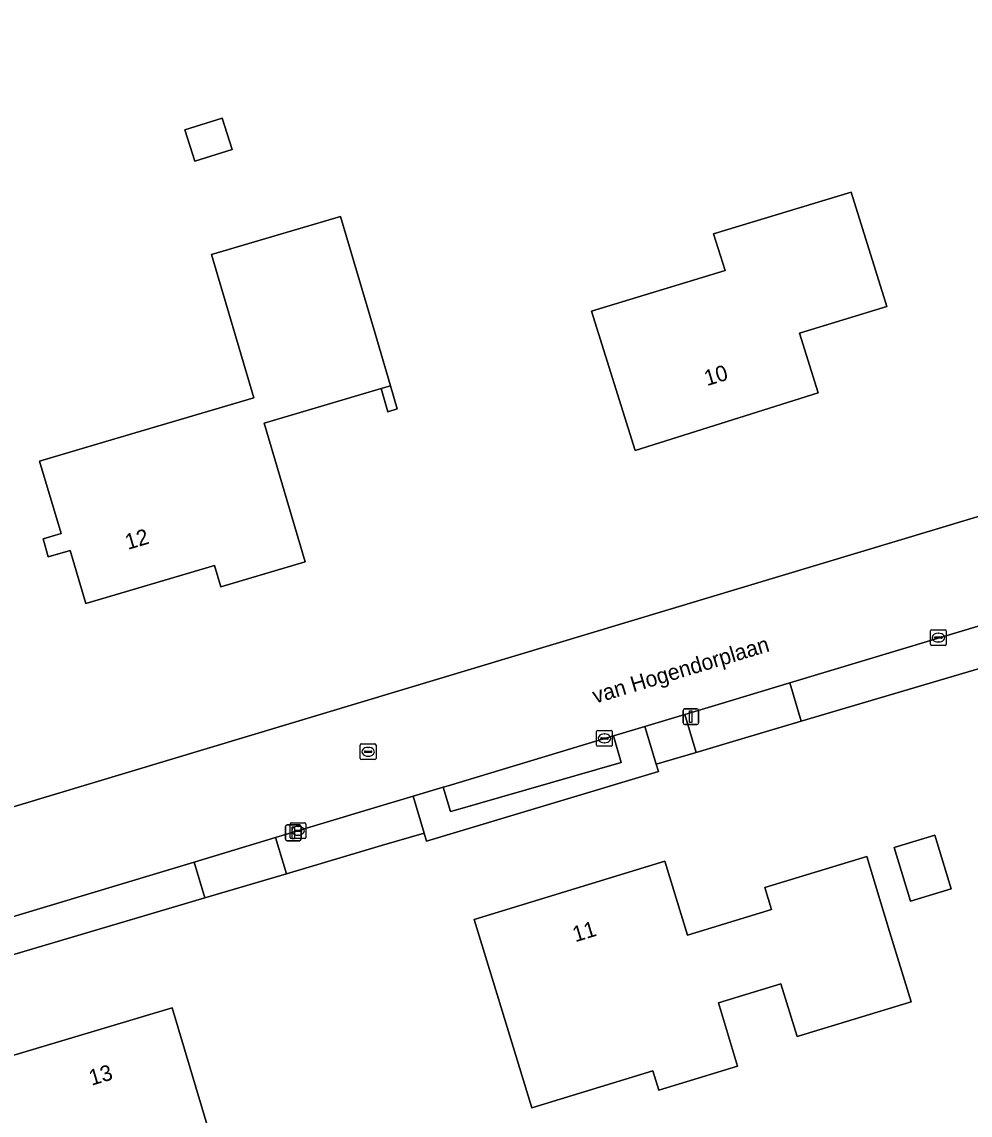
# Model space of a CAD drawing. Extents: x 162417 to 163722, y 384268 to 385417.
# Drawn here: x 163171.3 to 163231.7, y 385085.6 to 385155.3 of the extents above; entities that cross this region are included whole.
import ezdxf

# ---------------------------------------------------------------- set-up
doc = ezdxf.new("R2010")
doc.units = 0
for name, color, linetype in [('IMGEO_Erf', 7, 'Continuous'), ('IMGEO_Groenvoorziening', 7, 'Continuous'), ('IMGEO_Kolk', 7, 'Continuous'), ('IMGEO_Lichtmast', 7, 'Continuous'), ('IMGEO_Muur', 7, 'Continuous'), ('IMGEO_Openbare_ruimte_label', 7, 'Continuous'), ('IMGEO_Pand', 7, 'Continuous'), ('IMGEO_Pand_nummerreeks', 7, 'Continuous'), ('IMGEO_Rijbaan_lokaal_gesloten', 7, 'Continuous'), ('IMGEO_Rioolput', 7, 'Continuous'), ('IMGEO_Voetpad_open', 7, 'Continuous')]:
    doc.layers.add(name, color=color, linetype=linetype)

msp = doc.modelspace()

# ---------------------------------------------------------------- linework, layer by layer
at = {"layer": 'IMGEO_Erf'}
for points in [[(163166.066, 385103.869), (163265.986, 385133.92), (163261.426, 385163.999), (163257.947, 385185.727)], [(163235.705, 385115.098), (163220.961, 385110.732), (163216.397, 385109.38), (163214.258, 385108.747), (163211.721, 385107.996), (163211.86, 385107.531), (163205.212, 385105.532), (163197.081, 385103.087), (163196.923, 385103.613), (163194.213, 385102.811), (163188.152, 385101.016), (163182.959, 385099.479), (163164.667, 385094.062)], [(163159.36, 385084.431), (163168.092, 385087.005), (163168.34, 385087.078), (163168.584, 385086.271), (163170.631, 385086.89), (163169.936, 385089.198), (163180.876, 385092.471), (163183.16, 385084.799)]]:
    msp.add_lwpolyline(points, dxfattribs=at)
for points in [[(163184.689, 385147.145), (163182.304, 385146.395), (163181.674, 385148.398), (163184.059, 385149.148)], [(163220.847, 385135.452), (163222.044, 385131.638), (163210.377, 385127.973), (163207.591, 385136.846), (163216.109, 385139.434), (163215.377, 385141.767), (163224.134, 385144.428), (163226.421, 385137.146)], [(163194.778, 385132.103), (163195.216, 385130.622), (163194.622, 385130.446), (163194.184, 385131.927), (163186.735, 385129.724), (163189.35, 385120.881), (163183.969, 385119.29), (163183.568, 385120.647), (163175.365, 385118.221), (163174.361, 385121.615), (163172.976, 385121.206), (163172.639, 385122.347), (163173.786, 385122.687), (163172.422, 385127.299), (163177.217, 385128.718), (163186.068, 385131.336), (163183.374, 385140.447), (163191.592, 385142.877), (163193.798, 385135.417)], [(163229.481, 385103.475), (163230.524, 385100.063), (163227.927, 385099.269), (163226.884, 385102.682)], [(163212.276, 385101.827), (163213.719, 385097.107), (163219.06, 385098.74), (163218.633, 385100.136), (163225.131, 385102.122), (163226.592, 385097.341), (163227.959, 385092.87), (163220.692, 385090.649), (163219.666, 385094.007), (163215.676, 385092.788), (163216.906, 385088.763), (163211.879, 385087.227), (163211.498, 385088.473), (163203.784, 385086.115), (163201.579, 385093.33), (163200.117, 385098.111)]]:
    msp.add_lwpolyline(points, close=True, dxfattribs=at)
at = {"layer": 'IMGEO_Groenvoorziening'}
for points in [[(163235.705, 385115.098), (163234.003, 385117.316), (163220.227, 385113.172), (163220.961, 385110.732)], [(163213.533, 385111.158), (163210.999, 385110.396), (163211.721, 385107.996), (163214.258, 385108.747)], [(163208.985, 385109.791), (163198.468, 385106.627), (163198.146, 385106.53), (163198.607, 385104.973), (163198.92, 385105.063), (163209.482, 385108.113)], [(163196.923, 385103.613), (163196.22, 385105.951), (163193.536, 385105.144), (163187.46, 385103.316), (163188.152, 385101.016), (163194.213, 385102.811)], [(163182.959, 385099.479), (163182.274, 385101.756), (163164.109, 385096.292), (163164.667, 385094.062)]]:
    msp.add_lwpolyline(points, close=True, dxfattribs=at)
at = {"layer": 'IMGEO_Kolk'}
for p, q in [((163229.2, 385115.632), (163229.2, 385116.484)), ((163229.275, 385116.558), (163230.127, 385116.558)), ((163229.459, 385116.052), (163229.459, 385116.064)), ((163229.897, 385116.015), (163229.499, 385116.015)), ((163229.502, 385116.101), (163229.9, 385116.101)), ((163229.688, 385116.338), (163229.713, 385116.338)), ((163229.943, 385116.064), (163229.943, 385116.052)), ((163230.201, 385116.484), (163230.201, 385115.632)), ((163230.127, 385115.558), (163229.275, 385115.558)), ((163229.711, 385115.778), (163229.686, 385115.778)), ((163207.919, 385109.215), (163207.919, 385110.067)), ((163207.994, 385110.141), (163208.846, 385110.141)), ((163208.178, 385109.635), (163208.178, 385109.647)), ((163208.221, 385109.684), (163208.619, 385109.684)), ((163208.407, 385109.921), (163208.432, 385109.921)), ((163208.662, 385109.647), (163208.662, 385109.635)), ((163208.92, 385110.067), (163208.92, 385109.215)), ((163208.846, 385109.141), (163207.994, 385109.141)), ((163208.616, 385109.598), (163208.218, 385109.598)), ((163208.43, 385109.361), (163208.405, 385109.361)), ((163188.394, 385103.329), (163188.394, 385104.181)), ((163188.469, 385104.255), (163189.321, 385104.255)), ((163189.395, 385104.181), (163189.395, 385103.329)), ((163188.653, 385103.749), (163188.653, 385103.761)), ((163189.091, 385103.712), (163188.693, 385103.712)), ((163188.696, 385103.798), (163189.094, 385103.798)), ((163188.905, 385103.475), (163188.88, 385103.475)), ((163188.882, 385104.035), (163188.907, 385104.035)), ((163189.137, 385103.761), (163189.137, 385103.749)), ((163189.321, 385103.255), (163188.469, 385103.255))]:
    msp.add_line(p, q, dxfattribs=at)
for points in [[(163229.2, 385115.632), (163229.2, 385116.484)], [(163229.275, 385116.558), (163230.127, 385116.558)], [(163230.201, 385116.484), (163230.201, 385115.632)], [(163230.127, 385115.558), (163229.275, 385115.558)], [(163207.919, 385109.215), (163207.919, 385110.067)], [(163207.994, 385110.141), (163208.846, 385110.141)], [(163208.92, 385110.067), (163208.92, 385109.215)], [(163208.846, 385109.141), (163207.994, 385109.141)], [(163188.394, 385103.329), (163188.394, 385104.181)], [(163188.469, 385104.255), (163189.321, 385104.255)], [(163189.395, 385104.181), (163189.395, 385103.329)], [(163189.321, 385103.255), (163188.469, 385103.255)]]:
    msp.add_lwpolyline(points, dxfattribs=at)
for centre, radius, start, end in [((163229.277, 385116.482), 0.0765, 91.55205, 178.44795), ((163229.277, 385116.482), 0.0765, 91.55205, 178.44795), ((163229.499, 385116.061), 0.0403, 85.87752, 175.75265), ((163229.496, 385116.051), 0.0366, 178.93798, 274.71019), ((163229.9, 385116.058), 0.043, 264.86636, 352.45326), ((163229.904, 385116.063), 0.0386, 1.73085, 96.63898), ((163230.125, 385116.482), 0.0765, 1.55205, 88.44795), ((163230.125, 385116.482), 0.0765, 1.55205, 88.44795), ((163229.277, 385115.634), 0.0765, 181.55205, 268.44795), ((163229.277, 385115.634), 0.0765, 181.55205, 268.44795), ((163230.125, 385115.634), 0.0765, 271.55205, 358.44795), ((163230.125, 385115.634), 0.0765, 271.55205, 358.44795), ((163207.996, 385110.065), 0.0765, 91.55205, 178.44795), ((163207.996, 385110.065), 0.0765, 91.55205, 178.44795), ((163208.218, 385109.644), 0.0403, 85.87752, 175.75265), ((163208.215, 385109.634), 0.0366, 178.93798, 274.71019), ((163208.619, 385109.641), 0.043, 264.86636, 352.45326), ((163208.623, 385109.646), 0.0386, 1.73085, 96.63898), ((163208.844, 385110.065), 0.0765, 1.55205, 88.44795), ((163208.844, 385110.065), 0.0765, 1.55205, 88.44795), ((163207.996, 385109.217), 0.0765, 181.55205, 268.44795), ((163207.996, 385109.217), 0.0765, 181.55205, 268.44795), ((163208.844, 385109.217), 0.0765, 271.55205, 358.44795), ((163208.844, 385109.217), 0.0765, 271.55205, 358.44795), ((163188.471, 385104.179), 0.0765, 91.55205, 178.44795), ((163188.471, 385104.179), 0.0765, 91.55205, 178.44795), ((163189.319, 385104.179), 0.0765, 1.55205, 88.44795), ((163189.319, 385104.179), 0.0765, 1.55205, 88.44795), ((163188.693, 385103.758), 0.0403, 85.87752, 175.75265), ((163188.69, 385103.748), 0.0366, 178.93798, 274.71019), ((163189.094, 385103.755), 0.043, 264.86636, 352.45326), ((163189.098, 385103.76), 0.0386, 1.73085, 96.63898), ((163188.471, 385103.331), 0.0765, 181.55205, 268.44795), ((163188.471, 385103.331), 0.0765, 181.55205, 268.44795), ((163189.319, 385103.331), 0.0765, 271.55205, 358.44795), ((163189.319, 385103.331), 0.0765, 271.55205, 358.44795)]:
    msp.add_arc(centre, radius, start, end, dxfattribs=at)
for centre, major_axis, ratio, start_param, end_param in [((163229.687, 385116.058), (-0.387, 0.002), 0.722429, 4.712389, 7.853982), ((163229.712, 385116.058), (-0.39, 0.002), 0.717154, 1.570796, 4.712389), ((163208.406, 385109.641), (-0.387, 0.002), 0.722429, 4.712389, 7.853982), ((163208.431, 385109.641), (-0.39, 0.002), 0.717154, 1.570796, 4.712389), ((163188.881, 385103.755), (-0.387, 0.002), 0.722429, 4.712389, 7.853982), ((163188.906, 385103.755), (-0.39, 0.002), 0.717154, 1.570796, 4.712389)]:
    msp.add_ellipse(centre, major_axis=major_axis, ratio=ratio, start_param=start_param, end_param=end_param, dxfattribs=at)
at = {"layer": 'IMGEO_Lichtmast'}
for p, q in [((163213.425, 385110.625), (163213.425, 385111.425)), ((163213.425, 385111.425), (163213.425, 385110.625)), ((163213.525, 385111.525), (163214.315, 385111.525)), ((163214.315, 385111.525), (163213.525, 385111.525)), ((163214.415, 385111.425), (163214.415, 385110.625)), ((163214.415, 385110.625), (163214.415, 385111.425)), ((163214.315, 385110.525), (163213.525, 385110.525)), ((163213.525, 385110.525), (163214.315, 385110.525)), ((163188.194, 385104.124), (163188.984, 385104.124)), ((163188.984, 385104.124), (163188.194, 385104.124)), ((163188.094, 385103.224), (163188.094, 385104.024)), ((163188.094, 385104.024), (163188.094, 385103.224)), ((163189.084, 385104.024), (163189.084, 385103.224)), ((163189.084, 385103.224), (163189.084, 385104.024)), ((163188.984, 385103.124), (163188.194, 385103.124)), ((163188.194, 385103.124), (163188.984, 385103.124))]:
    msp.add_line(p, q, dxfattribs=at)
for points in [[(163213.845, 385111.4), (163213.995, 385111.4), (163213.995, 385110.65), (163213.845, 385110.65), (163213.845, 385111.4)], [(163188.514, 385103.999), (163188.664, 385103.999), (163188.664, 385103.249), (163188.514, 385103.249), (163188.514, 385103.999)]]:
    msp.add_lwpolyline(points, dxfattribs=at)
for centre, start, end in [((163213.525, 385111.425), 90, 180), ((163213.525, 385111.425), 90, 180), ((163214.315, 385111.425), 0, 90), ((163214.315, 385111.425), 360, 90), ((163213.525, 385110.625), 180, 270), ((163213.525, 385110.625), 180, 270), ((163214.315, 385110.625), 270, 0), ((163214.315, 385110.625), 270, 0), ((163188.194, 385104.024), 90, 180), ((163188.194, 385104.024), 90, 180), ((163188.984, 385104.024), 0, 90), ((163188.984, 385104.024), 360, 90), ((163188.194, 385103.224), 180, 270), ((163188.194, 385103.224), 180, 270), ((163188.984, 385103.224), 270, 0), ((163188.984, 385103.224), 270, 0)]:
    msp.add_arc(centre, 0.1, start, end, dxfattribs=at)
at = {"layer": 'IMGEO_Muur'}
msp.add_lwpolyline([(163194.778, 385132.103), (163194.184, 385131.927), (163194.622, 385130.446), (163195.216, 385130.622)], close=True, dxfattribs=at)
at = {"layer": 'IMGEO_Pand'}
for points in [[(163184.059, 385149.148), (163181.674, 385148.398), (163182.304, 385146.395), (163184.689, 385147.145)], [(163220.847, 385135.452), (163226.421, 385137.146), (163224.134, 385144.428), (163215.377, 385141.767), (163216.109, 385139.434), (163207.591, 385136.846), (163210.377, 385127.973), (163222.044, 385131.638)], [(163172.422, 385127.299), (163173.786, 385122.687), (163172.639, 385122.347), (163172.976, 385121.206), (163174.361, 385121.615), (163175.365, 385118.221), (163183.568, 385120.647), (163183.969, 385119.29), (163189.35, 385120.881), (163186.735, 385129.724), (163194.184, 385131.927), (163194.778, 385132.103), (163193.798, 385135.417), (163191.592, 385142.877), (163183.374, 385140.447), (163186.068, 385131.336), (163177.217, 385128.718)], [(163226.884, 385102.682), (163227.927, 385099.269), (163230.524, 385100.063), (163229.481, 385103.475)], [(163211.498, 385088.473), (163211.879, 385087.227), (163216.906, 385088.763), (163215.676, 385092.788), (163219.666, 385094.007), (163220.692, 385090.649), (163227.959, 385092.87), (163226.592, 385097.341), (163225.131, 385102.122), (163218.633, 385100.136), (163219.06, 385098.74), (163213.719, 385097.107), (163212.276, 385101.827), (163200.117, 385098.111), (163201.579, 385093.33), (163203.784, 385086.115)]]:
    msp.add_lwpolyline(points, close=True, dxfattribs=at)
msp.add_lwpolyline([(163183.16, 385084.799), (163180.876, 385092.471), (163169.936, 385089.198), (163170.631, 385086.89), (163168.584, 385086.271), (163168.34, 385087.078), (163168.092, 385087.005), (163159.36, 385084.431)], dxfattribs=at)
at = {"layer": 'IMGEO_Rijbaan_lokaal_gesloten'}
for points in [[(163268.602, 385134.675), (163265.986, 385133.92), (163166.066, 385103.869)], [(163198.146, 385106.53), (163198.468, 385106.627), (163208.985, 385109.791), (163209.352, 385109.901), (163210.999, 385110.396), (163213.533, 385111.158), (163215.669, 385111.801), (163220.227, 385113.172), (163234.003, 385117.316), (163237.982, 385118.513), (163241.058, 385119.438), (163244.587, 385120.5), (163246.937, 385121.207), (163249.216, 385121.893), (163257.825, 385124.482), (163261.245, 385125.51), (163267.609, 385127.555), (163268.234, 385127.756)], [(163165.035, 385103.746), (163156.341, 385101.298), (163147.876, 385098.953), (163149.939, 385092.03), (163159.847, 385095.01), (163164.109, 385096.292), (163182.274, 385101.756), (163187.46, 385103.316), (163193.536, 385105.144), (163196.22, 385105.951), (163198.146, 385106.53)]]:
    msp.add_lwpolyline(points, dxfattribs=at)
at = {"layer": 'IMGEO_Rioolput'}
for p, q in [((163192.859, 385108.36), (163192.859, 385109.212)), ((163192.934, 385109.286), (163193.786, 385109.286)), ((163193.347, 385109.066), (163193.372, 385109.066)), ((163193.86, 385109.212), (163193.86, 385108.36)), ((163193.786, 385108.286), (163192.934, 385108.286)), ((163193.118, 385108.78), (163193.118, 385108.792)), ((163193.556, 385108.743), (163193.158, 385108.743)), ((163193.161, 385108.829), (163193.559, 385108.829)), ((163193.37, 385108.506), (163193.345, 385108.506)), ((163193.602, 385108.792), (163193.602, 385108.78))]:
    msp.add_line(p, q, dxfattribs=at)
for points in [[(163192.859, 385108.36), (163192.859, 385109.212)], [(163192.934, 385109.286), (163193.786, 385109.286)], [(163193.86, 385109.212), (163193.86, 385108.36)], [(163193.786, 385108.286), (163192.934, 385108.286)]]:
    msp.add_lwpolyline(points, dxfattribs=at)
for centre, radius, start, end in [((163192.936, 385109.21), 0.0765, 91.55205, 178.44795), ((163192.936, 385109.21), 0.0765, 91.55205, 178.44795), ((163193.784, 385109.21), 0.0765, 1.55205, 88.44795), ((163193.784, 385109.21), 0.0765, 1.55205, 88.44795), ((163192.936, 385108.362), 0.0765, 181.55205, 268.44795), ((163192.936, 385108.362), 0.0765, 181.55205, 268.44795), ((163193.158, 385108.789), 0.0403, 85.87752, 175.75265), ((163193.155, 385108.779), 0.0366, 178.93798, 274.71019), ((163193.559, 385108.786), 0.043, 264.86636, 352.45326), ((163193.563, 385108.791), 0.0386, 1.73085, 96.63898), ((163193.784, 385108.362), 0.0765, 271.55205, 358.44795), ((163193.784, 385108.362), 0.0765, 271.55205, 358.44795)]:
    msp.add_arc(centre, radius, start, end, dxfattribs=at)
for centre, major_axis, ratio, start_param, end_param in [((163193.346, 385108.786), (-0.387, 0.002), 0.722429, 4.712389, 7.853982), ((163193.371, 385108.786), (-0.39, 0.002), 0.717154, 1.570796, 4.712389)]:
    msp.add_ellipse(centre, major_axis=major_axis, ratio=ratio, start_param=start_param, end_param=end_param, dxfattribs=at)
at = {"layer": 'IMGEO_Voetpad_open'}
for points in [[(163220.961, 385110.732), (163220.227, 385113.172), (163215.669, 385111.801), (163213.533, 385111.158), (163214.258, 385108.747), (163216.397, 385109.38)], [(163211.721, 385107.996), (163210.999, 385110.396), (163209.352, 385109.901), (163208.985, 385109.791), (163209.482, 385108.113), (163198.92, 385105.063), (163198.607, 385104.973), (163198.146, 385106.53), (163196.22, 385105.951), (163196.923, 385103.613), (163197.081, 385103.087), (163205.212, 385105.532), (163211.86, 385107.531)], [(163188.152, 385101.016), (163187.46, 385103.316), (163182.274, 385101.756), (163182.959, 385099.479)]]:
    msp.add_lwpolyline(points, close=True, dxfattribs=at)

# ---------------------------------------------------------------- texts
at = {"layer": 'IMGEO_Openbare_ruimte_label'}
msp.add_text('van Hogendorplaan', height=1, rotation=16.73216, dxfattribs=at).set_placement((163207.828, 385111.845))
at = {"layer": 'IMGEO_Pand_nummerreeks'}
for s, rotation, p in [('10', 16.90661, (163214.95, 385132.072)), ('12', 16.47254, (163178.044, 385121.641)), ('11', 16.99406, (163206.561, 385096.651)), ('13', 16.60432, (163175.735, 385087.515))]:
    msp.add_text(s, height=1, rotation=rotation, dxfattribs=at).set_placement(p)

doc.saveas('drawing.dxf')
